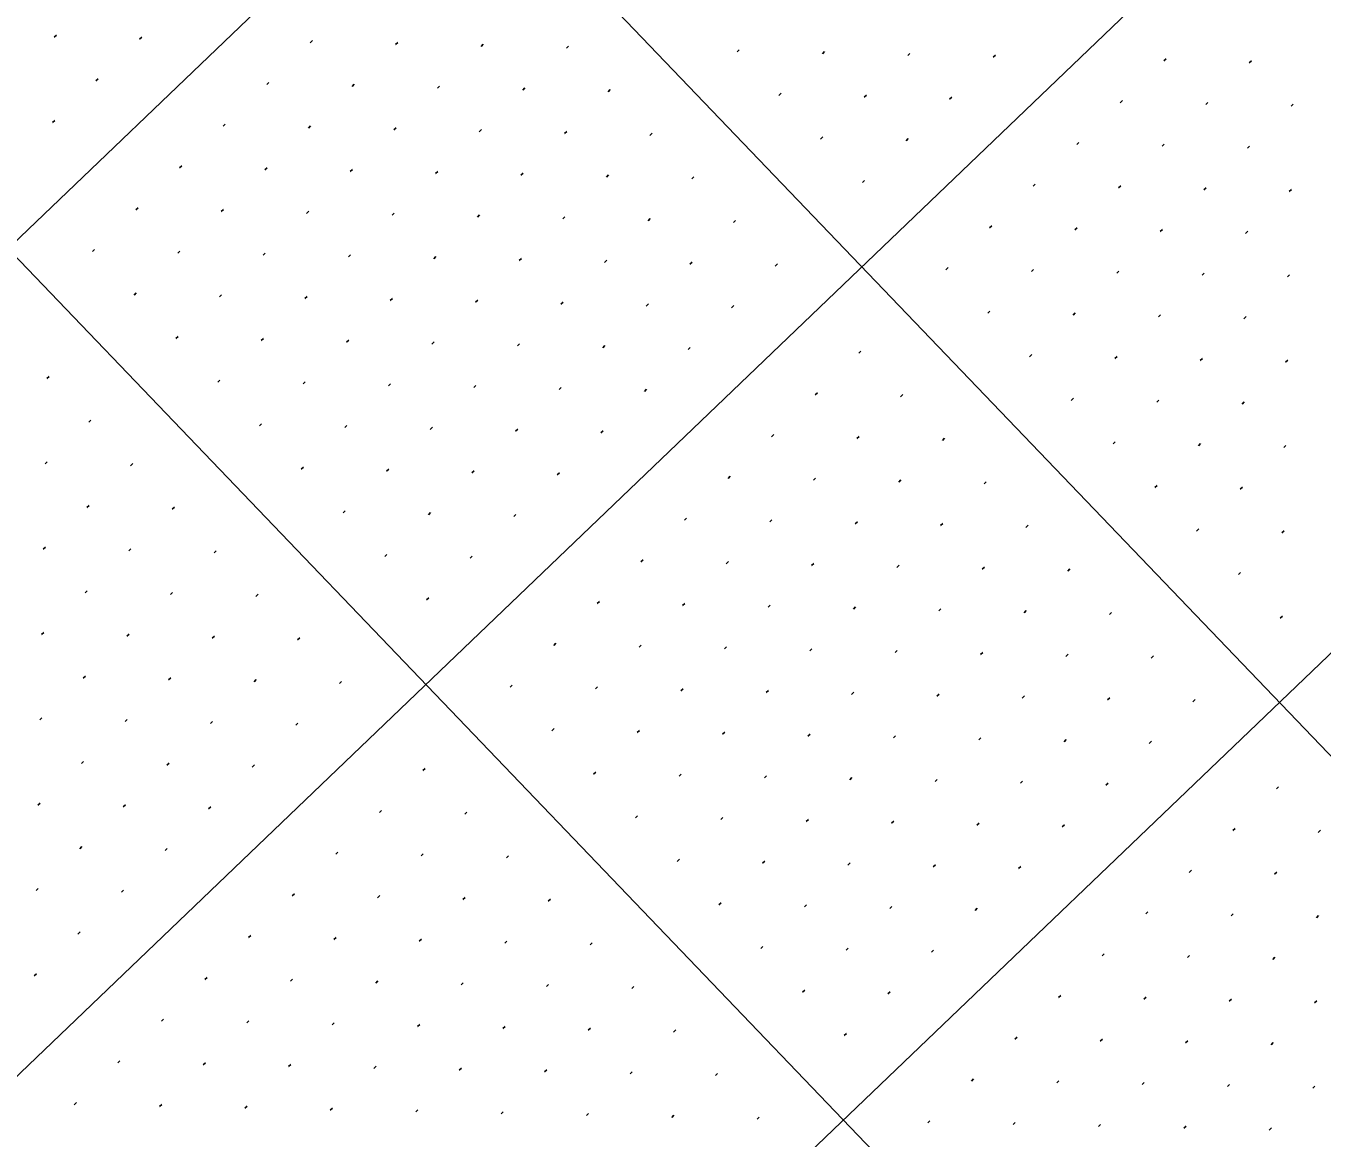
# Model space of a CAD drawing. Extents: x 2148987 to 2151117, y 142806 to 144993.
# Drawn here: x 2149297.8 to 2149405.1, y 143685.1 to 143777.3 of the extents above; entities that cross this region are included whole.
import ezdxf

# ---------------------------------------------------------------- set-up
doc = ezdxf.new("R2010")
doc.units = 0
doc.layers.add('PR_PIER_PH3', color=7, linetype='Continuous')
doc.layers.add('SHT_Profile_Grid_Minor', color=7, linetype='Continuous')

msp = doc.modelspace()

# ---------------------------------------------------------------- linework, layer by layer
at = {"layer": 'PR_PIER_PH3'}
for p, q in [((2150261.97, 144684.26), (2149124.83, 143594.52)), ((2150296.56, 144648.16), (2149159.43, 143558.42)), ((2150331.16, 144612.07), (2149194.02, 143522.32)), ((2149297.81, 143829.54), (2149643.76, 143468.54)), ((2149279.01, 143776.89), (2149576.53, 143466.44))]:
    msp.add_line(p, q, dxfattribs=at)
at = {"layer": 'SHT_Profile_Grid_Minor'}
for p, q in [((2149300.31, 143776.53), (2149300.13, 143776.36)), ((2149307.38, 143776.38), (2149307.19, 143776.21)), ((2149321.51, 143776.08), (2149321.33, 143775.9)), ((2149328.58, 143775.93), (2149328.4, 143775.75)), ((2149335.65, 143775.78), (2149335.47, 143775.6)), ((2149342.72, 143775.63), (2149342.54, 143775.45)), ((2149356.86, 143775.33), (2149356.68, 143775.15)), ((2149363.93, 143775.17), (2149363.75, 143775)), ((2149371, 143775.02), (2149370.82, 143774.85)), ((2149378.07, 143774.87), (2149377.89, 143774.7)), ((2149392.21, 143774.57), (2149392.03, 143774.4)), ((2149399.28, 143774.42), (2149399.1, 143774.25)), ((2149303.77, 143772.92), (2149303.58, 143772.75)), ((2149317.9, 143772.62), (2149317.72, 143772.45)), ((2149324.97, 143772.47), (2149324.79, 143772.29)), ((2149332.04, 143772.32), (2149331.86, 143772.14)), ((2149339.11, 143772.17), (2149338.93, 143771.99)), ((2149346.18, 143772.02), (2149346, 143771.84)), ((2149360.32, 143771.72), (2149360.14, 143771.54)), ((2149367.39, 143771.57), (2149367.21, 143771.39)), ((2149374.46, 143771.41), (2149374.28, 143771.24)), ((2149388.6, 143771.11), (2149388.42, 143770.94)), ((2149395.67, 143770.96), (2149395.49, 143770.79)), ((2149402.74, 143770.81), (2149402.56, 143770.64)), ((2149300.16, 143769.46), (2149299.98, 143769.29)), ((2149314.29, 143769.16), (2149314.11, 143768.99)), ((2149321.36, 143769.01), (2149321.18, 143768.84)), ((2149328.43, 143768.86), (2149328.25, 143768.68)), ((2149335.5, 143768.71), (2149335.32, 143768.53)), ((2149342.57, 143768.56), (2149342.39, 143768.38)), ((2149349.64, 143768.41), (2149349.46, 143768.23)), ((2149363.78, 143768.11), (2149363.6, 143767.93)), ((2149370.85, 143767.96), (2149370.67, 143767.78)), ((2149384.99, 143767.65), (2149384.81, 143767.48)), ((2149392.06, 143767.5), (2149391.88, 143767.33)), ((2149399.13, 143767.35), (2149398.95, 143767.18)), ((2149310.68, 143765.7), (2149310.5, 143765.53)), ((2149317.75, 143765.55), (2149317.57, 143765.38)), ((2149324.82, 143765.4), (2149324.64, 143765.23)), ((2149331.89, 143765.25), (2149331.71, 143765.07)), ((2149338.96, 143765.1), (2149338.78, 143764.92)), ((2149346.03, 143764.95), (2149345.85, 143764.77)), ((2149353.1, 143764.8), (2149352.92, 143764.62)), ((2149367.24, 143764.5), (2149367.06, 143764.32)), ((2149381.38, 143764.19), (2149381.2, 143764.02)), ((2149388.45, 143764.04), (2149388.27, 143763.87)), ((2149395.52, 143763.89), (2149395.34, 143763.72)), ((2149402.59, 143763.74), (2149402.41, 143763.57)), ((2149307.07, 143762.24), (2149306.89, 143762.07)), ((2149314.14, 143762.09), (2149313.96, 143761.92)), ((2149321.21, 143761.94), (2149321.03, 143761.77)), ((2149328.28, 143761.79), (2149328.1, 143761.62)), ((2149335.35, 143761.64), (2149335.17, 143761.46)), ((2149342.42, 143761.49), (2149342.24, 143761.31)), ((2149349.49, 143761.34), (2149349.31, 143761.16)), ((2149356.56, 143761.19), (2149356.38, 143761.01)), ((2149377.77, 143760.74), (2149377.59, 143760.56)), ((2149384.84, 143760.58), (2149384.66, 143760.41)), ((2149391.91, 143760.43), (2149391.73, 143760.26)), ((2149398.98, 143760.28), (2149398.8, 143760.11)), ((2149303.46, 143758.78), (2149303.28, 143758.61)), ((2149310.53, 143758.63), (2149310.35, 143758.46)), ((2149317.6, 143758.48), (2149317.42, 143758.31)), ((2149324.67, 143758.33), (2149324.49, 143758.16)), ((2149331.74, 143758.18), (2149331.56, 143758.01)), ((2149338.81, 143758.03), (2149338.63, 143757.85)), ((2149345.88, 143757.88), (2149345.7, 143757.7)), ((2149352.95, 143757.73), (2149352.77, 143757.55)), ((2149360.02, 143757.58), (2149359.84, 143757.4)), ((2149374.16, 143757.28), (2149373.98, 143757.1)), ((2149381.23, 143757.13), (2149381.05, 143756.95)), ((2149388.3, 143756.97), (2149388.12, 143756.8)), ((2149395.37, 143756.82), (2149395.19, 143756.65)), ((2149402.44, 143756.67), (2149402.26, 143756.5)), ((2149306.92, 143755.17), (2149306.74, 143755)), ((2149313.99, 143755.02), (2149313.81, 143754.85)), ((2149321.06, 143754.87), (2149320.88, 143754.7)), ((2149328.13, 143754.72), (2149327.95, 143754.55)), ((2149335.2, 143754.57), (2149335.02, 143754.4)), ((2149342.27, 143754.42), (2149342.09, 143754.24)), ((2149349.34, 143754.27), (2149349.16, 143754.09)), ((2149356.41, 143754.12), (2149356.23, 143753.94)), ((2149377.62, 143753.67), (2149377.44, 143753.49)), ((2149384.69, 143753.52), (2149384.51, 143753.34)), ((2149391.76, 143753.36), (2149391.58, 143753.19)), ((2149398.83, 143753.21), (2149398.65, 143753.04)), ((2149310.38, 143751.56), (2149310.2, 143751.39)), ((2149317.45, 143751.41), (2149317.27, 143751.24)), ((2149324.52, 143751.26), (2149324.34, 143751.09)), ((2149331.59, 143751.11), (2149331.41, 143750.94)), ((2149338.66, 143750.96), (2149338.48, 143750.79)), ((2149345.73, 143750.81), (2149345.55, 143750.63)), ((2149352.8, 143750.66), (2149352.62, 143750.48)), ((2149366.94, 143750.36), (2149366.76, 143750.18)), ((2149381.08, 143750.06), (2149380.9, 143749.88)), ((2149388.15, 143749.91), (2149387.97, 143749.73)), ((2149395.22, 143749.75), (2149395.04, 143749.58)), ((2149402.29, 143749.6), (2149402.11, 143749.43)), ((2149299.7, 143748.25), (2149299.52, 143748.08)), ((2149313.84, 143747.95), (2149313.66, 143747.78)), ((2149320.91, 143747.8), (2149320.73, 143747.63)), ((2149327.98, 143747.65), (2149327.8, 143747.48)), ((2149335.05, 143747.5), (2149334.87, 143747.33)), ((2149342.12, 143747.35), (2149341.94, 143747.18)), ((2149349.19, 143747.2), (2149349.01, 143747.02)), ((2149363.33, 143746.9), (2149363.15, 143746.72)), ((2149370.4, 143746.75), (2149370.22, 143746.57)), ((2149384.54, 143746.45), (2149384.36, 143746.27)), ((2149391.61, 143746.3), (2149391.43, 143746.12)), ((2149398.68, 143746.14), (2149398.5, 143745.97)), ((2149303.16, 143744.64), (2149302.98, 143744.47)), ((2149317.3, 143744.34), (2149317.12, 143744.17)), ((2149324.37, 143744.19), (2149324.19, 143744.02)), ((2149331.44, 143744.04), (2149331.26, 143743.87)), ((2149338.51, 143743.89), (2149338.33, 143743.72)), ((2149345.58, 143743.74), (2149345.4, 143743.57)), ((2149359.72, 143743.44), (2149359.54, 143743.26)), ((2149366.79, 143743.29), (2149366.61, 143743.11)), ((2149373.86, 143743.14), (2149373.68, 143742.96)), ((2149388, 143742.84), (2149387.82, 143742.66)), ((2149395.07, 143742.69), (2149394.89, 143742.51)), ((2149402.14, 143742.53), (2149401.96, 143742.36)), ((2149299.55, 143741.18), (2149299.37, 143741.01)), ((2149306.62, 143741.03), (2149306.44, 143740.86)), ((2149320.76, 143740.73), (2149320.58, 143740.56)), ((2149327.83, 143740.58), (2149327.65, 143740.41)), ((2149334.9, 143740.43), (2149334.72, 143740.26)), ((2149341.97, 143740.28), (2149341.79, 143740.11)), ((2149356.11, 143739.98), (2149355.93, 143739.81)), ((2149363.18, 143739.83), (2149363, 143739.65)), ((2149370.25, 143739.68), (2149370.07, 143739.5)), ((2149377.32, 143739.53), (2149377.14, 143739.35)), ((2149391.46, 143739.23), (2149391.28, 143739.05)), ((2149398.53, 143739.08), (2149398.35, 143738.9)), ((2149303.01, 143737.57), (2149302.83, 143737.4)), ((2149310.08, 143737.42), (2149309.9, 143737.25)), ((2149324.22, 143737.12), (2149324.04, 143736.95)), ((2149331.29, 143736.97), (2149331.11, 143736.8)), ((2149338.36, 143736.82), (2149338.18, 143736.65)), ((2149352.5, 143736.52), (2149352.32, 143736.35)), ((2149359.57, 143736.37), (2149359.39, 143736.2)), ((2149366.64, 143736.22), (2149366.46, 143736.04)), ((2149373.71, 143736.07), (2149373.53, 143735.89)), ((2149380.78, 143735.92), (2149380.6, 143735.74)), ((2149394.92, 143735.62), (2149394.74, 143735.44)), ((2149401.99, 143735.47), (2149401.81, 143735.29)), ((2149299.4, 143734.11), (2149299.22, 143733.94)), ((2149306.47, 143733.96), (2149306.29, 143733.79)), ((2149313.54, 143733.81), (2149313.36, 143733.64)), ((2149327.68, 143733.51), (2149327.5, 143733.34)), ((2149334.75, 143733.36), (2149334.57, 143733.19)), ((2149348.89, 143733.06), (2149348.71, 143732.89)), ((2149355.96, 143732.91), (2149355.78, 143732.74)), ((2149363.03, 143732.76), (2149362.85, 143732.59)), ((2149370.1, 143732.61), (2149369.92, 143732.43)), ((2149377.17, 143732.46), (2149376.99, 143732.28)), ((2149384.24, 143732.31), (2149384.06, 143732.13)), ((2149398.38, 143732.01), (2149398.2, 143731.83)), ((2149302.86, 143730.5), (2149302.68, 143730.33)), ((2149309.93, 143730.35), (2149309.75, 143730.18)), ((2149317, 143730.2), (2149316.82, 143730.03)), ((2149331.14, 143729.9), (2149330.96, 143729.73)), ((2149345.28, 143729.6), (2149345.1, 143729.43)), ((2149352.35, 143729.45), (2149352.17, 143729.28)), ((2149359.42, 143729.3), (2149359.24, 143729.13)), ((2149366.49, 143729.15), (2149366.31, 143728.98)), ((2149373.56, 143729), (2149373.38, 143728.82)), ((2149380.63, 143728.85), (2149380.45, 143728.67)), ((2149387.7, 143728.7), (2149387.52, 143728.52)), ((2149401.84, 143728.4), (2149401.65, 143728.22)), ((2149299.25, 143727.04), (2149299.07, 143726.87)), ((2149306.32, 143726.89), (2149306.14, 143726.72)), ((2149313.39, 143726.74), (2149313.21, 143726.57)), ((2149320.46, 143726.59), (2149320.28, 143726.42)), ((2149341.67, 143726.14), (2149341.49, 143725.97)), ((2149348.74, 143725.99), (2149348.56, 143725.82)), ((2149355.81, 143725.84), (2149355.63, 143725.67)), ((2149362.88, 143725.69), (2149362.7, 143725.52)), ((2149369.95, 143725.54), (2149369.77, 143725.37)), ((2149377.02, 143725.39), (2149376.84, 143725.21)), ((2149384.09, 143725.24), (2149383.91, 143725.06)), ((2149391.16, 143725.09), (2149390.98, 143724.91)), ((2149302.71, 143723.43), (2149302.53, 143723.26)), ((2149309.78, 143723.28), (2149309.6, 143723.11)), ((2149316.85, 143723.13), (2149316.67, 143722.96)), ((2149323.92, 143722.98), (2149323.74, 143722.81)), ((2149338.06, 143722.68), (2149337.88, 143722.51)), ((2149345.13, 143722.53), (2149344.95, 143722.36)), ((2149352.2, 143722.38), (2149352.02, 143722.21)), ((2149359.27, 143722.23), (2149359.09, 143722.06)), ((2149366.34, 143722.08), (2149366.16, 143721.91)), ((2149373.41, 143721.93), (2149373.23, 143721.76)), ((2149380.48, 143721.78), (2149380.3, 143721.6)), ((2149387.55, 143721.63), (2149387.37, 143721.45)), ((2149394.62, 143721.48), (2149394.43, 143721.3)), ((2149299.1, 143719.97), (2149298.92, 143719.8)), ((2149306.17, 143719.82), (2149305.99, 143719.65)), ((2149313.24, 143719.67), (2149313.06, 143719.5)), ((2149320.31, 143719.52), (2149320.13, 143719.35)), ((2149341.52, 143719.07), (2149341.34, 143718.9)), ((2149348.59, 143718.92), (2149348.41, 143718.75)), ((2149355.66, 143718.77), (2149355.48, 143718.6)), ((2149362.73, 143718.62), (2149362.55, 143718.45)), ((2149369.8, 143718.47), (2149369.62, 143718.3)), ((2149376.87, 143718.32), (2149376.69, 143718.15)), ((2149383.94, 143718.17), (2149383.76, 143717.99)), ((2149391.01, 143718.02), (2149390.82, 143717.84)), ((2149302.56, 143716.36), (2149302.38, 143716.19)), ((2149309.63, 143716.21), (2149309.45, 143716.04)), ((2149316.7, 143716.06), (2149316.52, 143715.89)), ((2149330.84, 143715.76), (2149330.66, 143715.59)), ((2149344.98, 143715.46), (2149344.8, 143715.29)), ((2149352.05, 143715.31), (2149351.87, 143715.14)), ((2149359.12, 143715.16), (2149358.94, 143714.99)), ((2149366.19, 143715.01), (2149366.01, 143714.84)), ((2149373.26, 143714.86), (2149373.08, 143714.69)), ((2149380.33, 143714.71), (2149380.15, 143714.54)), ((2149387.4, 143714.56), (2149387.22, 143714.38)), ((2149401.53, 143714.26), (2149401.35, 143714.08)), ((2149298.95, 143712.9), (2149298.77, 143712.73)), ((2149306.02, 143712.75), (2149305.84, 143712.58)), ((2149313.09, 143712.6), (2149312.91, 143712.43)), ((2149327.23, 143712.3), (2149327.05, 143712.13)), ((2149334.3, 143712.15), (2149334.12, 143711.98)), ((2149348.44, 143711.85), (2149348.26, 143711.68)), ((2149355.51, 143711.7), (2149355.33, 143711.53)), ((2149362.58, 143711.55), (2149362.4, 143711.38)), ((2149369.65, 143711.4), (2149369.47, 143711.23)), ((2149376.72, 143711.25), (2149376.54, 143711.08)), ((2149383.79, 143711.1), (2149383.61, 143710.93)), ((2149397.92, 143710.8), (2149397.74, 143710.62)), ((2149404.99, 143710.65), (2149404.81, 143710.47)), ((2149302.41, 143709.29), (2149302.23, 143709.12)), ((2149309.48, 143709.14), (2149309.3, 143708.97)), ((2149323.62, 143708.84), (2149323.44, 143708.67)), ((2149330.69, 143708.69), (2149330.51, 143708.52)), ((2149337.76, 143708.54), (2149337.58, 143708.37)), ((2149351.9, 143708.24), (2149351.72, 143708.07)), ((2149358.97, 143708.09), (2149358.79, 143707.92)), ((2149366.04, 143707.94), (2149365.86, 143707.77)), ((2149373.11, 143707.79), (2149372.93, 143707.62)), ((2149380.18, 143707.64), (2149380, 143707.47)), ((2149394.31, 143707.34), (2149394.13, 143707.16)), ((2149401.38, 143707.19), (2149401.2, 143707.01)), ((2149298.8, 143705.83), (2149298.62, 143705.66)), ((2149305.87, 143705.68), (2149305.69, 143705.51)), ((2149320.01, 143705.38), (2149319.83, 143705.21)), ((2149327.08, 143705.23), (2149326.9, 143705.06)), ((2149334.15, 143705.08), (2149333.97, 143704.91)), ((2149341.22, 143704.93), (2149341.04, 143704.76)), ((2149355.36, 143704.63), (2149355.18, 143704.46)), ((2149362.43, 143704.48), (2149362.25, 143704.31)), ((2149369.5, 143704.33), (2149369.32, 143704.16)), ((2149376.57, 143704.18), (2149376.39, 143704.01)), ((2149390.7, 143703.88), (2149390.52, 143703.71)), ((2149397.77, 143703.73), (2149397.59, 143703.56)), ((2149404.84, 143703.58), (2149404.66, 143703.4)), ((2149302.26, 143702.22), (2149302.08, 143702.05)), ((2149316.4, 143701.92), (2149316.22, 143701.75)), ((2149323.47, 143701.77), (2149323.29, 143701.6)), ((2149330.54, 143701.62), (2149330.36, 143701.45)), ((2149337.61, 143701.47), (2149337.43, 143701.3)), ((2149344.68, 143701.32), (2149344.5, 143701.15)), ((2149358.82, 143701.02), (2149358.64, 143700.85)), ((2149365.89, 143700.87), (2149365.71, 143700.7)), ((2149372.96, 143700.72), (2149372.78, 143700.55)), ((2149387.09, 143700.42), (2149386.91, 143700.25)), ((2149394.16, 143700.27), (2149393.98, 143700.1)), ((2149401.23, 143700.12), (2149401.05, 143699.95)), ((2149298.65, 143698.76), (2149298.47, 143698.59)), ((2149312.79, 143698.46), (2149312.61, 143698.29)), ((2149319.86, 143698.31), (2149319.68, 143698.14)), ((2149326.93, 143698.16), (2149326.75, 143697.99)), ((2149334, 143698.01), (2149333.82, 143697.84)), ((2149341.07, 143697.86), (2149340.89, 143697.69)), ((2149348.14, 143697.71), (2149347.96, 143697.54)), ((2149362.28, 143697.41), (2149362.1, 143697.24)), ((2149369.35, 143697.26), (2149369.17, 143697.09)), ((2149383.48, 143696.96), (2149383.3, 143696.79)), ((2149390.55, 143696.81), (2149390.37, 143696.64)), ((2149397.62, 143696.66), (2149397.44, 143696.49)), ((2149404.69, 143696.51), (2149404.51, 143696.34)), ((2149309.18, 143695), (2149309, 143694.83)), ((2149316.25, 143694.85), (2149316.07, 143694.68)), ((2149323.32, 143694.7), (2149323.14, 143694.53)), ((2149330.39, 143694.55), (2149330.21, 143694.38)), ((2149337.46, 143694.4), (2149337.28, 143694.23)), ((2149344.53, 143694.25), (2149344.35, 143694.08)), ((2149351.6, 143694.1), (2149351.42, 143693.93)), ((2149365.74, 143693.8), (2149365.56, 143693.63)), ((2149379.87, 143693.5), (2149379.69, 143693.33)), ((2149386.94, 143693.35), (2149386.76, 143693.18)), ((2149394.01, 143693.2), (2149393.83, 143693.03)), ((2149401.08, 143693.05), (2149400.9, 143692.88)), ((2149305.57, 143691.54), (2149305.39, 143691.37)), ((2149312.64, 143691.39), (2149312.46, 143691.22)), ((2149319.71, 143691.24), (2149319.53, 143691.07)), ((2149326.78, 143691.09), (2149326.6, 143690.92)), ((2149333.85, 143690.94), (2149333.67, 143690.77)), ((2149340.92, 143690.79), (2149340.74, 143690.62)), ((2149347.99, 143690.64), (2149347.81, 143690.47)), ((2149355.06, 143690.49), (2149354.88, 143690.32)), ((2149376.26, 143690.04), (2149376.08, 143689.87)), ((2149383.33, 143689.89), (2149383.15, 143689.72)), ((2149390.4, 143689.74), (2149390.22, 143689.57)), ((2149397.47, 143689.59), (2149397.29, 143689.42)), ((2149404.54, 143689.44), (2149404.36, 143689.27)), ((2149301.96, 143688.09), (2149301.78, 143687.91)), ((2149309.03, 143687.93), (2149308.85, 143687.76)), ((2149316.1, 143687.78), (2149315.92, 143687.61)), ((2149323.17, 143687.63), (2149322.99, 143687.46)), ((2149330.24, 143687.48), (2149330.06, 143687.31)), ((2149337.31, 143687.33), (2149337.13, 143687.16)), ((2149344.38, 143687.18), (2149344.2, 143687.01)), ((2149351.45, 143687.03), (2149351.27, 143686.86)), ((2149358.52, 143686.88), (2149358.34, 143686.71)), ((2149372.65, 143686.58), (2149372.47, 143686.41)), ((2149379.72, 143686.43), (2149379.54, 143686.26)), ((2149386.79, 143686.28), (2149386.61, 143686.11)), ((2149393.86, 143686.13), (2149393.68, 143685.96)), ((2149400.93, 143685.98), (2149400.75, 143685.81))]:
    msp.add_line(p, q, dxfattribs=at)

doc.saveas('drawing.dxf')
